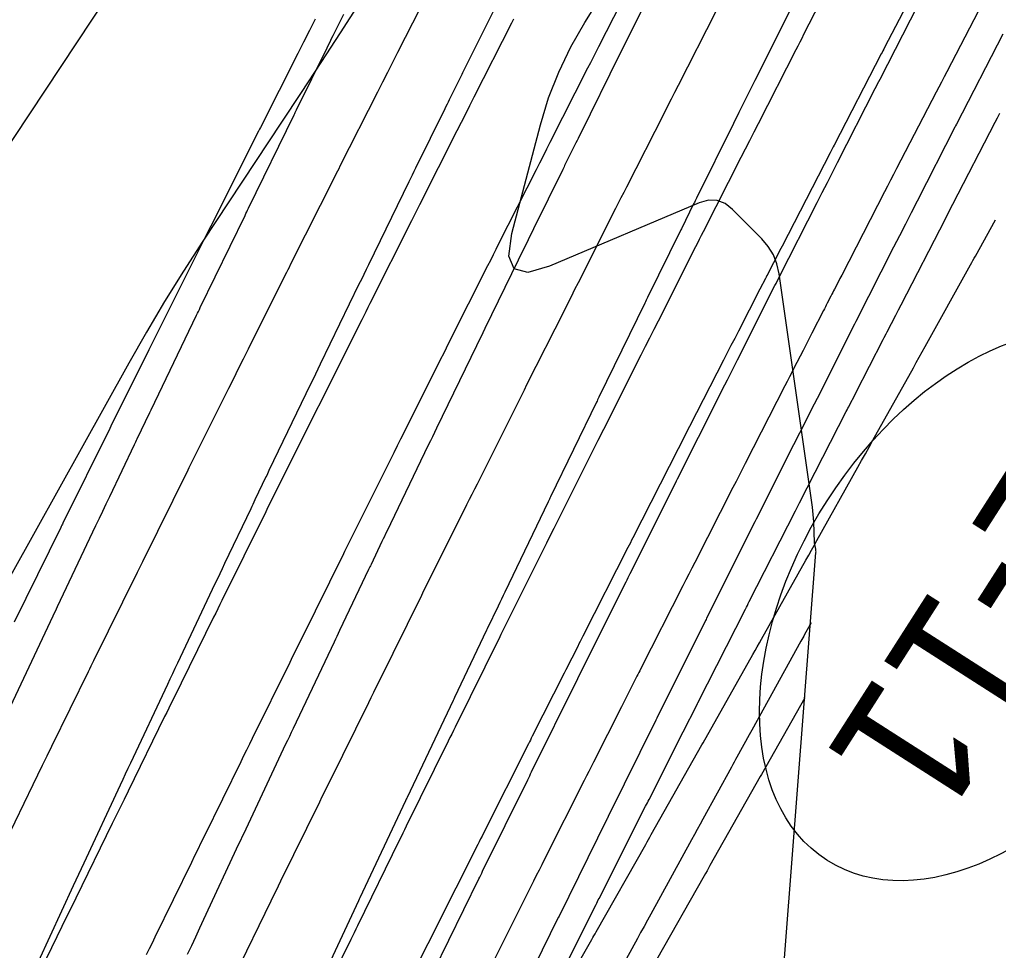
# Model space of a CAD drawing. Extents: x 1005228 to 1008882, y 1883389 to 1885754.
# Drawn here: x 1008393.3 to 1008437.57, y 1884860.35 to 1884902.43 of the extents above; entities that cross this region are included whole.
import ezdxf

# ---------------------------------------------------------------- set-up
doc = ezdxf.new("R2010")
doc.units = 0
for name, color, linetype in [('ATDIMS', 7, 'Continuous'), ('C-ANNO-NOTE', 7, 'Continuous'), ('R_Erosion', 7, 'Continuous'), ('TSOBSTACLE', 7, 'Continuous')]:
    doc.layers.add(name, color=color, linetype=linetype)

msp = doc.modelspace()

# ---------------------------------------------------------------- linework, layer by layer
at = {"layer": 'ATDIMS'}
for points in [[(1008399.045, 1884860.164), (1008399.175, 1884860.432), (1008399.306, 1884860.7), (1008399.436, 1884860.967), (1008401.083, 1884864.339), (1008401.227, 1884864.634), (1008401.371, 1884864.928), (1008401.515, 1884865.222), (1008401.659, 1884865.516), (1008403.316, 1884868.891), (1008403.445, 1884869.155), (1008403.575, 1884869.419), (1008403.705, 1884869.683), (1008403.835, 1884869.947), (1008405.531, 1884873.385), (1008405.659, 1884873.645), (1008405.788, 1884873.906), (1008405.917, 1884874.167), (1008406.046, 1884874.427), (1008407.964, 1884878.296), (1008408.014, 1884878.397), (1008409.937, 1884882.256), (1008410.089, 1884882.56), (1008410.241, 1884882.865), (1008410.393, 1884883.169), (1008410.545, 1884883.474), (1008412.228, 1884886.834), (1008412.354, 1884887.086), (1008412.48, 1884887.337), (1008412.607, 1884887.589), (1008412.733, 1884887.841), (1008414.479, 1884891.31), (1008414.604, 1884891.558), (1008414.729, 1884891.805), (1008414.854, 1884892.053), (1008414.979, 1884892.3), (1008416.671, 1884895.647), (1008416.829, 1884895.958), (1008416.986, 1884896.268), (1008417.143, 1884896.579), (1008417.301, 1884896.889), (1008419.004, 1884900.24), (1008419.128, 1884900.483), (1008419.252, 1884900.726), (1008419.376, 1884900.97), (1008419.5, 1884901.213), (1008421.206, 1884904.553)], [(1008428.235, 1884903.037), (1008426.558, 1884899.682), (1008426.315, 1884899.196), (1008426.073, 1884898.709), (1008425.831, 1884898.223), (1008425.589, 1884897.736), (1008423.916, 1884894.363), (1008423.882, 1884894.296), (1008423.849, 1884894.228), (1008423.816, 1884894.161), (1008423.782, 1884894.094), (1008423.23, 1884892.974), (1008423.202, 1884892.917), (1008423.192, 1884892.898), (1008421.701, 1884889.865), (1008421.67, 1884889.803), (1008421.639, 1884889.74), (1008421.608, 1884889.677), (1008421.578, 1884889.615), (1008419.499, 1884885.361), (1008419.471, 1884885.303), (1008419.442, 1884885.245), (1008419.414, 1884885.186), (1008419.386, 1884885.128), (1008417.311, 1884880.85), (1008417.285, 1884880.796), (1008417.259, 1884880.742), (1008417.233, 1884880.688), (1008417.207, 1884880.635), (1008415.24, 1884876.549), (1008415.165, 1884876.391), (1008415.089, 1884876.233), (1008415.013, 1884876.075), (1008414.937, 1884875.917), (1008414.441, 1884874.881), (1008414.413, 1884874.822), (1008412.961, 1884871.778), (1008412.931, 1884871.716), (1008412.902, 1884871.655), (1008410.823, 1884867.268), (1008410.806, 1884867.23), (1008410.788, 1884867.192), (1008410.77, 1884867.155), (1008410.752, 1884867.117), (1008408.687, 1884862.725), (1008408.657, 1884862.662), (1008408.627, 1884862.598), (1008407.039, 1884859.195)]]:
    msp.add_lwpolyline(points, dxfattribs=at)
at = {"layer": 'C-ANNO-NOTE'}
for points in [[(1008384.562, 1884884.303), (1008401.558, 1884909.953), (1008401.891, 1884910.457), (1008402.222, 1884910.962), (1008402.551, 1884911.469), (1008402.879, 1884911.977), (1008404.184, 1884914.011), (1008404.512, 1884914.519), (1008404.841, 1884915.026), (1008405.171, 1884915.531), (1008405.504, 1884916.036), (1008419.521, 1884937.208)], [(1008423.959, 1884926.837), (1008421.587, 1884923.252), (1008420.995, 1884922.355), (1008420.407, 1884921.456), (1008419.822, 1884920.555), (1008419.24, 1884919.652), (1008408.675, 1884903.193), (1008407.802, 1884901.837), (1008406.923, 1884900.484), (1008406.039, 1884899.134), (1008405.151, 1884897.788), (1008401.586, 1884892.409), (1008400.708, 1884891.057), (1008399.857, 1884889.688), (1008399.032, 1884888.303), (1008398.234, 1884886.902), (1008390.795, 1884873.553)], [(1008427.411, 1884853.762), (1008429.317, 1884878.334), (1008429.319, 1884878.373), (1008429.318, 1884878.411), (1008429.314, 1884878.449), (1008429.307, 1884878.487), (1008429.274, 1884878.638), (1008429.266, 1884878.676), (1008429.261, 1884878.715), (1008429.257, 1884878.753), (1008429.254, 1884878.791), (1008429.219, 1884879.719), (1008429.21, 1884879.886), (1008429.197, 1884880.053), (1008429.18, 1884880.219), (1008429.158, 1884880.385), (1008427.652, 1884890.936), (1008427.553, 1884891.382), (1008427.389, 1884891.794), (1008427.159, 1884892.174), (1008426.863, 1884892.522), (1008425.548, 1884893.845), (1008425.207, 1884894.112), (1008424.841, 1884894.251), (1008424.449, 1884894.262), (1008424.032, 1884894.144), (1008417.265, 1884891.282), (1008416.28, 1884891.002), (1008415.669, 1884891.154), (1008415.431, 1884891.737), (1008415.567, 1884892.752), (1008416.857, 1884897.675), (1008417.224, 1884898.886), (1008417.68, 1884900.059), (1008418.224, 1884901.194), (1008418.857, 1884902.29), (1008426.935, 1884915.138)]]:
    msp.add_lwpolyline(points, dxfattribs=at)
at = {"layer": 'R_Erosion'}
msp.add_ellipse((1008437.193, 1884875.965), major_axis=(-7.383, -11.537), ratio=0.638788, dxfattribs=at)
at = {"layer": 'TSOBSTACLE'}
for points in [[(1008422.806, 1884905.591), (1008421.129, 1884902.235), (1008420.956, 1884901.888), (1008420.783, 1884901.54), (1008420.61, 1884901.193), (1008420.437, 1884900.846), (1008418.66, 1884897.263), (1008418.61, 1884897.161), (1008418.559, 1884897.059), (1008418.509, 1884896.957), (1008418.458, 1884896.855), (1008417.98, 1884895.887), (1008417.95, 1884895.827), (1008417.921, 1884895.768), (1008417.892, 1884895.708), (1008417.863, 1884895.649), (1008416.547, 1884892.975), (1008416.448, 1884892.773), (1008416.349, 1884892.571), (1008416.25, 1884892.369), (1008416.152, 1884892.167), (1008414.345, 1884888.471), (1008414.249, 1884888.273), (1008414.153, 1884888.076), (1008414.056, 1884887.878), (1008413.96, 1884887.68), (1008412.156, 1884883.96), (1008412.062, 1884883.767), (1008411.969, 1884883.573), (1008411.876, 1884883.38), (1008411.783, 1884883.186), (1008409.909, 1884879.293), (1008409.854, 1884879.179), (1008409.799, 1884879.064), (1008409.744, 1884878.949), (1008409.689, 1884878.834), (1008409.192, 1884877.798), (1008409.165, 1884877.74), (1008409.137, 1884877.683), (1008409.109, 1884877.625), (1008409.082, 1884877.567), (1008407.765, 1884874.806), (1008407.703, 1884874.677), (1008407.642, 1884874.547), (1008407.58, 1884874.418), (1008407.519, 1884874.288), (1008405.666, 1884870.379), (1008405.582, 1884870.201), (1008405.498, 1884870.023), (1008405.414, 1884869.846), (1008405.33, 1884869.668), (1008403.529, 1884865.837), (1008403.448, 1884865.665), (1008403.367, 1884865.493), (1008403.287, 1884865.321), (1008403.206, 1884865.149), (1008401.618, 1884861.745), (1008401.434, 1884861.35), (1008401.25, 1884860.955), (1008401.067, 1884860.559), (1008400.883, 1884860.164)], [(1008434.583, 1884905.331), (1008432.423, 1884901.172), (1008432.385, 1884901.098), (1008432.346, 1884901.023), (1008432.307, 1884900.948), (1008432.269, 1884900.874), (1008430.138, 1884896.756), (1008430.093, 1884896.669), (1008430.048, 1884896.582), (1008430.003, 1884896.495), (1008429.958, 1884896.408), (1008427.785, 1884892.191), (1008427.729, 1884892.083), (1008427.659, 1884891.947), (1008427.617, 1884891.866), (1008427.168, 1884890.993), (1008427.133, 1884890.925), (1008427.098, 1884890.856), (1008427.063, 1884890.788), (1008427.028, 1884890.72), (1008426.782, 1884890.241), (1008425.808, 1884888.344), (1008425.64, 1884888.016), (1008425.472, 1884887.689), (1008425.304, 1884887.361), (1008425.136, 1884887.033), (1008423.3, 1884883.444), (1008423.247, 1884883.34), (1008423.194, 1884883.237), (1008423.141, 1884883.133), (1008423.088, 1884883.03), (1008421.034, 1884879), (1008420.978, 1884878.891), (1008420.923, 1884878.781), (1008420.867, 1884878.672), (1008420.811, 1884878.562), (1008418.775, 1884874.554), (1008418.717, 1884874.438), (1008418.658, 1884874.322), (1008418.599, 1884874.207), (1008418.541, 1884874.091), (1008418.003, 1884873.03), (1008417.948, 1884872.921), (1008417.929, 1884872.885), (1008416.486, 1884870.03), (1008416.443, 1884869.945), (1008416.4, 1884869.86), (1008416.357, 1884869.775), (1008416.314, 1884869.69), (1008414.278, 1884865.652), (1008414.213, 1884865.523), (1008414.148, 1884865.394), (1008414.083, 1884865.265), (1008414.018, 1884865.136), (1008412.04, 1884861.197), (1008411.972, 1884861.061), (1008411.903, 1884860.924), (1008411.835, 1884860.788), (1008411.767, 1884860.652), (1008409.808, 1884856.739)], [(1008430.473, 1884905.093), (1008428.759, 1884901.755), (1008428.67, 1884901.58), (1008428.58, 1884901.405), (1008428.491, 1884901.23), (1008428.401, 1884901.056), (1008426.695, 1884897.715), (1008426.5, 1884897.334), (1008426.305, 1884896.952), (1008426.111, 1884896.569), (1008425.916, 1884896.187), (1008424.213, 1884892.836), (1008424.126, 1884892.665), (1008424.039, 1884892.493), (1008423.952, 1884892.322), (1008423.865, 1884892.15), (1008422.173, 1884888.803), (1008421.977, 1884888.417), (1008421.782, 1884888.03), (1008421.587, 1884887.644), (1008421.393, 1884887.257), (1008419.703, 1884883.9), (1008419.618, 1884883.732), (1008419.534, 1884883.563), (1008419.449, 1884883.394), (1008419.364, 1884883.225), (1008417.459, 1884879.421), (1008417.377, 1884879.255), (1008417.294, 1884879.09), (1008417.211, 1884878.925), (1008417.129, 1884878.759), (1008415.07, 1884874.627), (1008415.02, 1884874.527), (1008412.999, 1884870.449), (1008412.92, 1884870.29), (1008412.841, 1884870.131), (1008412.763, 1884869.972), (1008412.684, 1884869.813), (1008410.785, 1884865.963), (1008410.707, 1884865.804), (1008410.628, 1884865.645), (1008410.55, 1884865.485), (1008410.472, 1884865.326), (1008408.575, 1884861.462), (1008408.5, 1884861.308), (1008408.424, 1884861.153), (1008408.348, 1884860.999), (1008408.273, 1884860.844), (1008406.626, 1884857.472)], [(1008412.092, 1884904.293), (1008410.389, 1884900.941), (1008410.161, 1884900.492), (1008409.933, 1884900.043), (1008409.705, 1884899.594), (1008409.478, 1884899.144), (1008407.785, 1884895.797), (1008407.73, 1884895.689), (1008407.675, 1884895.58), (1008407.62, 1884895.472), (1008407.566, 1884895.363), (1008405.539, 1884891.336), (1008405.483, 1884891.224), (1008405.427, 1884891.112), (1008405.371, 1884891.001), (1008405.315, 1884890.889), (1008403.631, 1884887.527), (1008403.409, 1884887.083), (1008403.188, 1884886.64), (1008402.966, 1884886.196), (1008402.745, 1884885.752), (1008400.958, 1884882.167), (1008400.908, 1884882.066), (1008398.853, 1884877.92), (1008398.794, 1884877.801), (1008398.735, 1884877.681), (1008398.675, 1884877.561), (1008398.616, 1884877.441), (1008396.642, 1884873.44), (1008396.582, 1884873.317), (1008396.521, 1884873.194), (1008396.461, 1884873.071), (1008396.401, 1884872.949), (1008394.743, 1884869.57), (1008394.53, 1884869.137), (1008394.317, 1884868.703), (1008394.105, 1884868.269), (1008393.893, 1884867.835), (1008392.246, 1884864.463)], [(1008415.285, 1884903.955), (1008413.33, 1884900.014), (1008413.299, 1884899.952), (1008413.269, 1884899.891), (1008413.238, 1884899.829), (1008413.208, 1884899.768), (1008412.73, 1884898.799), (1008412.68, 1884898.699), (1008412.631, 1884898.599), (1008412.582, 1884898.499), (1008412.533, 1884898.399), (1008411.211, 1884895.711), (1008411.135, 1884895.557), (1008411.059, 1884895.402), (1008410.984, 1884895.248), (1008410.908, 1884895.094), (1008409.078, 1884891.348), (1008408.97, 1884891.127), (1008408.863, 1884890.907), (1008408.755, 1884890.686), (1008408.648, 1884890.465), (1008406.897, 1884886.855), (1008406.788, 1884886.63), (1008406.679, 1884886.404), (1008406.57, 1884886.179), (1008406.461, 1884885.953), (1008404.577, 1884882.038), (1008404.543, 1884881.966), (1008404.508, 1884881.895), (1008404.474, 1884881.824), (1008404.44, 1884881.752), (1008403.944, 1884880.716), (1008403.895, 1884880.615), (1008403.847, 1884880.514), (1008403.799, 1884880.412), (1008403.75, 1884880.311), (1008402.569, 1884877.834), (1008402.46, 1884877.606), (1008402.352, 1884877.378), (1008402.243, 1884877.15), (1008402.135, 1884876.922), (1008400.437, 1884873.339), (1008400.322, 1884873.097), (1008400.208, 1884872.855), (1008400.094, 1884872.612), (1008399.98, 1884872.37), (1008398.31, 1884868.821), (1008398.194, 1884868.572), (1008398.077, 1884868.324), (1008397.961, 1884868.075), (1008397.845, 1884867.827), (1008396.197, 1884864.296), (1008396.079, 1884864.041), (1008395.96, 1884863.786), (1008395.841, 1884863.531), (1008395.723, 1884863.276), (1008394.132, 1884859.84)], [(1008437.08, 1884903.629), (1008435.232, 1884900.072), (1008435.112, 1884899.84), (1008434.991, 1884899.607), (1008434.871, 1884899.375), (1008434.751, 1884899.142), (1008432.965, 1884895.691), (1008432.829, 1884895.428), (1008432.693, 1884895.166), (1008432.558, 1884894.904), (1008432.423, 1884894.641), (1008430.483, 1884890.879), (1008430.402, 1884890.721), (1008430.321, 1884890.563), (1008430.158, 1884890.248), (1008430.117, 1884890.169), (1008430.077, 1884890.09), (1008430.036, 1884890.011), (1008429.995, 1884889.932), (1008429.826, 1884889.603), (1008429.785, 1884889.522), (1008429.743, 1884889.441), (1008429.701, 1884889.36), (1008429.66, 1884889.279), (1008429.136, 1884888.258), (1008428.933, 1884887.863), (1008428.731, 1884887.469), (1008428.321, 1884886.671), (1008428.219, 1884886.472), (1008428.117, 1884886.273), (1008428.015, 1884886.074), (1008427.913, 1884885.875), (1008426.115, 1884882.36), (1008425.977, 1884882.091), (1008425.839, 1884881.821), (1008425.702, 1884881.552), (1008425.564, 1884881.282), (1008423.836, 1884877.893), (1008423.702, 1884877.63), (1008423.568, 1884877.366), (1008423.434, 1884877.102), (1008423.299, 1884876.838), (1008421.384, 1884873.066), (1008421.343, 1884872.987), (1008421.303, 1884872.907), (1008421.262, 1884872.827), (1008421.222, 1884872.748), (1008420.703, 1884871.724), (1008420.657, 1884871.633), (1008420.611, 1884871.542), (1008420.565, 1884871.451), (1008420.519, 1884871.36), (1008419.256, 1884868.862), (1008419.15, 1884868.653), (1008419.045, 1884868.444), (1008418.939, 1884868.236), (1008418.834, 1884868.027), (1008417.041, 1884864.471), (1008416.917, 1884864.224), (1008416.793, 1884863.978), (1008416.669, 1884863.732), (1008416.546, 1884863.486), (1008414.789, 1884859.989)], [(1008412.034, 1884859.435), (1008414.068, 1884863.58), (1008414.111, 1884863.668), (1008414.155, 1884863.757), (1008414.199, 1884863.846), (1008414.242, 1884863.934), (1008416.279, 1884868.064), (1008416.324, 1884868.154), (1008416.368, 1884868.244), (1008416.412, 1884868.334), (1008416.457, 1884868.423), (1008418.548, 1884872.642), (1008418.598, 1884872.742), (1008420.725, 1884877.011), (1008420.773, 1884877.107), (1008420.821, 1884877.203), (1008420.868, 1884877.298), (1008420.916, 1884877.394), (1008422.961, 1884881.478), (1008423.011, 1884881.576), (1008423.06, 1884881.675), (1008423.11, 1884881.774), (1008423.16, 1884881.873), (1008424.849, 1884885.231), (1008425.079, 1884885.687), (1008425.309, 1884886.143), (1008425.539, 1884886.599), (1008425.77, 1884887.055), (1008427.462, 1884890.402), (1008427.514, 1884890.504), (1008427.566, 1884890.606), (1008427.618, 1884890.708), (1008427.669, 1884890.81), (1008429.373, 1884894.161), (1008429.602, 1884894.613), (1008429.832, 1884895.064), (1008430.062, 1884895.515), (1008430.293, 1884895.967), (1008431.999, 1884899.307), (1008432.053, 1884899.412), (1008432.107, 1884899.518), (1008432.161, 1884899.623), (1008432.215, 1884899.729), (1008433.946, 1884903.101)], [(1008392.889, 1884871.372), (1008394.821, 1884875.481), (1008394.869, 1884875.584), (1008394.918, 1884875.686), (1008394.966, 1884875.788), (1008395.014, 1884875.89), (1008396.751, 1884879.556), (1008396.906, 1884879.883), (1008397.062, 1884880.209), (1008397.217, 1884880.536), (1008397.373, 1884880.863), (1008398.495, 1884883.214), (1008398.526, 1884883.28), (1008398.557, 1884883.345), (1008398.588, 1884883.41), (1008398.619, 1884883.475), (1008399.191, 1884884.67), (1008399.218, 1884884.726), (1008399.245, 1884884.782), (1008401.306, 1884889.064), (1008401.347, 1884889.15), (1008401.389, 1884889.236), (1008401.43, 1884889.322), (1008401.472, 1884889.407), (1008403.493, 1884893.576), (1008403.533, 1884893.657), (1008403.572, 1884893.738), (1008403.612, 1884893.819), (1008403.651, 1884893.9), (1008405.715, 1884898.124), (1008405.742, 1884898.179), (1008405.769, 1884898.234), (1008405.796, 1884898.288), (1008405.823, 1884898.343), (1008407.203, 1884901.149), (1008407.272, 1884901.289), (1008407.341, 1884901.43), (1008407.41, 1884901.57), (1008407.48, 1884901.711), (1008407.958, 1884902.68)], [(1008403.031, 1884859.22), (1008404.678, 1884862.592), (1008404.787, 1884862.816), (1008404.897, 1884863.041), (1008405.007, 1884863.265), (1008405.117, 1884863.489), (1008406.876, 1884867.072), (1008406.989, 1884867.302), (1008407.102, 1884867.532), (1008407.215, 1884867.762), (1008407.328, 1884867.991), (1008409.089, 1884871.562), (1008409.202, 1884871.79), (1008409.315, 1884872.019), (1008409.428, 1884872.247), (1008409.541, 1884872.475), (1008411.492, 1884876.411), (1008411.542, 1884876.512), (1008413.533, 1884880.508), (1008413.65, 1884880.743), (1008413.767, 1884880.978), (1008413.885, 1884881.212), (1008414.002, 1884881.447), (1008415.767, 1884884.972), (1008415.887, 1884885.211), (1008416.007, 1884885.45), (1008416.127, 1884885.689), (1008416.247, 1884885.928), (1008417.936, 1884889.284), (1008418.096, 1884889.601), (1008418.255, 1884889.918), (1008418.415, 1884890.235), (1008418.576, 1884890.551), (1008420.268, 1884893.899), (1008420.39, 1884894.14), (1008420.513, 1884894.381), (1008420.635, 1884894.622), (1008420.757, 1884894.863), (1008422.46, 1884898.214), (1008422.619, 1884898.526), (1008422.779, 1884898.839), (1008422.938, 1884899.152), (1008423.098, 1884899.464), (1008424.804, 1884902.804)], [(1008406.669, 1884902.449), (1008406.406, 1884901.93), (1008406.143, 1884901.412), (1008405.881, 1884900.893), (1008404.188, 1884897.545), (1008404.148, 1884897.468), (1008404.109, 1884897.39), (1008401.942, 1884893.083), (1008401.921, 1884893.041), (1008401.9, 1884893), (1008401.879, 1884892.958), (1008401.858, 1884892.917), (1008400.174, 1884889.554), (1008399.917, 1884889.04), (1008399.661, 1884888.527), (1008399.405, 1884888.014), (1008399.149, 1884887.5), (1008397.43, 1884884.051), (1008397.38, 1884883.951), (1008395.257, 1884879.667), (1008395.232, 1884879.618), (1008395.208, 1884879.568), (1008395.183, 1884879.519), (1008395.159, 1884879.47), (1008393.046, 1884875.186)], [(1008415.637, 1884902.44), (1008415.548, 1884902.266), (1008413.845, 1884898.915), (1008413.652, 1884898.535), (1008413.459, 1884898.156), (1008413.267, 1884897.776), (1008413.075, 1884897.396), (1008411.382, 1884894.048), (1008411.292, 1884893.871), (1008411.202, 1884893.693), (1008411.112, 1884893.515), (1008411.023, 1884893.337), (1008409.136, 1884889.588), (1008409.045, 1884889.407), (1008408.954, 1884889.225), (1008408.862, 1884889.043), (1008408.771, 1884888.861), (1008407.088, 1884885.5), (1008406.901, 1884885.126), (1008406.714, 1884884.752), (1008406.527, 1884884.378), (1008406.341, 1884884.004), (1008404.486, 1884880.282), (1008404.436, 1884880.181), (1008402.45, 1884876.174), (1008402.355, 1884875.984), (1008402.261, 1884875.793), (1008402.167, 1884875.603), (1008402.073, 1884875.413), (1008400.239, 1884871.693), (1008400.143, 1884871.5), (1008400.048, 1884871.307), (1008399.953, 1884871.113), (1008399.858, 1884870.92), (1008398.201, 1884867.543), (1008398.022, 1884867.179), (1008397.844, 1884866.815), (1008397.666, 1884866.451), (1008397.488, 1884866.087), (1008395.841, 1884862.715), (1008395.745, 1884862.517), (1008395.648, 1884862.319), (1008395.552, 1884862.122), (1008395.456, 1884861.924), (1008393.809, 1884858.534)], [(1008437.761, 1884901.775), (1008435.67, 1884897.702), (1008435.633, 1884897.63), (1008435.596, 1884897.558), (1008433.89, 1884894.218), (1008433.624, 1884893.697), (1008433.359, 1884893.177), (1008433.094, 1884892.656), (1008432.829, 1884892.135), (1008431.126, 1884888.784), (1008431.092, 1884888.719), (1008431.059, 1884888.653), (1008429.366, 1884885.306), (1008429.101, 1884884.781), (1008428.836, 1884884.255), (1008428.571, 1884883.73), (1008428.306, 1884883.204), (1008426.616, 1884879.845), (1008426.587, 1884879.788), (1008426.558, 1884879.73), (1008424.373, 1884875.368), (1008424.347, 1884875.315), (1008424.321, 1884875.263), (1008422.126, 1884870.857), (1008422.107, 1884870.819), (1008422.076, 1884870.757), (1008419.915, 1884866.398), (1008419.884, 1884866.336), (1008419.874, 1884866.315), (1008417.699, 1884861.906), (1008417.673, 1884861.851), (1008417.664, 1884861.833), (1008415.492, 1884857.408)], [(1008417.258, 1884858.222), (1008419.368, 1884862.423), (1008419.403, 1884862.493), (1008419.438, 1884862.563), (1008419.473, 1884862.633), (1008419.509, 1884862.703), (1008421.614, 1884866.878), (1008421.652, 1884866.953), (1008421.69, 1884867.029), (1008421.728, 1884867.104), (1008421.766, 1884867.18), (1008423.2, 1884870.016), (1008423.256, 1884870.126), (1008423.312, 1884870.236), (1008423.923, 1884871.442), (1008423.96, 1884871.516), (1008423.973, 1884871.541), (1008426.125, 1884875.778), (1008426.169, 1884875.864), (1008426.213, 1884875.95), (1008426.256, 1884876.036), (1008426.3, 1884876.122), (1008428.391, 1884880.223), (1008428.437, 1884880.314), (1008428.484, 1884880.406), (1008428.531, 1884880.497), (1008428.578, 1884880.588), (1008430.69, 1884884.718), (1008430.726, 1884884.788), (1008430.762, 1884884.858), (1008430.798, 1884884.928), (1008430.834, 1884884.997), (1008431.085, 1884885.487), (1008431.121, 1884885.557), (1008432.358, 1884887.967), (1008432.403, 1884888.054), (1008432.493, 1884888.23), (1008432.538, 1884888.318), (1008432.926, 1884889.07), (1008433.047, 1884889.306), (1008433.169, 1884889.541), (1008435.168, 1884893.42), (1008435.253, 1884893.585), (1008435.339, 1884893.75), (1008435.424, 1884893.915), (1008435.509, 1884894.08), (1008437.426, 1884897.784), (1008437.531, 1884897.988), (1008437.637, 1884898.192)], [(1008416.876, 1884856.804), (1008419.176, 1884860.841), (1008419.226, 1884860.929), (1008419.275, 1884861.017), (1008419.325, 1884861.104), (1008419.375, 1884861.192), (1008421.62, 1884865.146), (1008421.682, 1884865.256), (1008421.744, 1884865.366), (1008421.807, 1884865.476), (1008421.869, 1884865.587), (1008424.16, 1884869.637), (1008424.215, 1884869.735), (1008426.466, 1884873.728), (1008426.564, 1884873.902), (1008426.662, 1884874.076), (1008426.76, 1884874.251), (1008426.858, 1884874.425), (1008428.862, 1884877.991), (1008428.987, 1884878.214), (1008429.111, 1884878.437), (1008429.236, 1884878.659), (1008429.361, 1884878.882), (1008431.213, 1884882.19), (1008431.383, 1884882.495), (1008431.554, 1884882.801), (1008431.724, 1884883.106), (1008431.895, 1884883.411), (1008433.722, 1884886.686), (1008433.856, 1884886.927), (1008433.99, 1884887.168), (1008434.124, 1884887.409), (1008434.258, 1884887.65), (1008436.31, 1884891.343), (1008436.365, 1884891.441), (1008436.419, 1884891.539), (1008436.474, 1884891.637), (1008436.528, 1884891.735), (1008437.436, 1884893.374)], [(1008429.097, 1884875.158), (1008428.804, 1884874.63), (1008428.762, 1884874.553), (1008428.634, 1884874.323), (1008426.416, 1884870.308), (1008426.357, 1884870.202), (1008426.298, 1884870.096), (1008425.744, 1884869.091), (1008425.681, 1884868.976), (1008425.618, 1884868.862), (1008425.555, 1884868.748), (1008425.492, 1884868.633), (1008424.203, 1884866.291), (1008424.074, 1884866.056), (1008423.945, 1884865.822), (1008423.816, 1884865.587), (1008423.687, 1884865.353), (1008421.841, 1884861.989), (1008421.69, 1884861.714), (1008421.539, 1884861.438), (1008421.388, 1884861.163), (1008421.238, 1884860.887), (1008419.374, 1884857.478)], [(1008428.808, 1884871.775), (1008426.853, 1884868.305), (1008426.798, 1884868.208), (1008424.521, 1884864.182), (1008424.455, 1884864.066), (1008424.39, 1884863.951), (1008424.324, 1884863.835), (1008424.258, 1884863.719), (1008422.108, 1884859.931)]]:
    msp.add_lwpolyline(points, dxfattribs=at)

# ---------------------------------------------------------------- texts
at = {"layer": 'R_Erosion'}
msp.add_text('E-11', height=6.2498, rotation=237.3832, dxfattribs=at).set_placement((1008439.196, 1884884.038))

doc.saveas('drawing.dxf')
